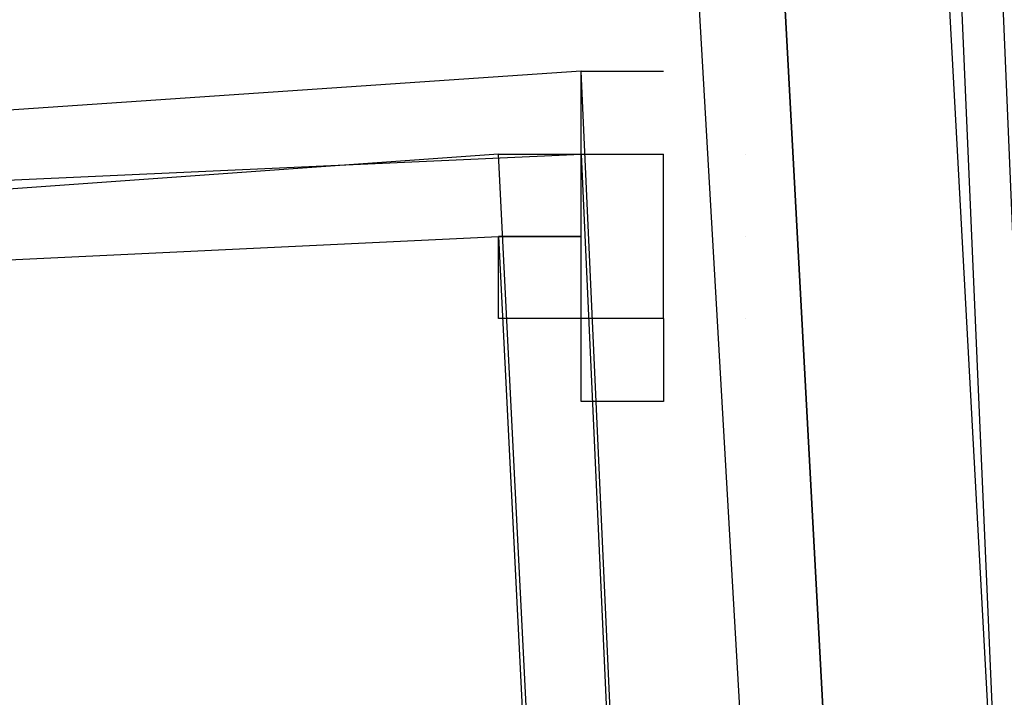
# Model space of a CAD drawing. Header units: feet. Extents: x -79 to 198, y -22 to 181.
# Tile 860 of 982: x 137.936 to 138.095, y 114.877 to 114.986. Entities that reach past the tile are written whole.
import ezdxf

# ---------------------------------------------------------------- set-up
doc = ezdxf.new("R2010")
doc.units = ezdxf.units.FT
doc.layers.add('A-LINEA', color=7, linetype='CONTINUOUS')

msp = doc.modelspace()

# ---------------------------------------------------------------- linework, layer by layer
at = {"layer": 'A-LINEA'}
for p, q in [((138.0133, 114.9644), (138.0267, 114.9644)), ((138.0133, 114.9644), (138.0267, 114.9644)), ((138.04, 114.9511), (138.04, 114.9644)), ((138.04, 114.9511), (138.04, 114.9644)), ((138.0533, 114.9644), (138.0533, 114.9644)), ((138.0533, 114.9644), (138.0533, 114.9644)), ((138.04, 114.9511), (138.04, 114.9511)), ((138.04, 114.9378), (138.04, 114.9511)), ((138.04, 114.9511), (138.04, 114.9511)), ((138.04, 114.9378), (138.04, 114.9511)), ((138.0533, 114.9511), (138.0533, 114.9511)), ((138.0533, 114.9511), (138.0533, 114.9511)), ((138.0533, 114.9511), (138.0533, 114.9511)), ((138.0533, 114.9511), (138.0533, 114.9511)), ((138.0533, 114.9378), (138.0533, 114.9378)), ((138.0533, 114.9378), (138.0533, 114.9378))]:
    msp.add_line(p, q, dxfattribs=at)
for points in [[(138.3067, 108.7111), (138.2133, 112.1778), (138.0667, 115.6578), (137.8533, 119.1244), (137.6, 122.5911), (137.28, 126.0578), (136.9067, 129.5244), (136.48, 132.9778), (136, 136.4178), (135.4667, 139.8578), (134.88, 143.2844)], [(138.3067, 108.7111), (138.2133, 112.1778), (138.0667, 115.6578), (137.8533, 119.1244), (137.6, 122.5911), (137.28, 126.0578), (136.9067, 129.5244), (136.48, 132.9778), (136, 136.4178), (135.4667, 139.8578), (134.88, 143.2844)], [(138.3467, 106.2578), (138.2933, 109.6444), (138.1733, 113.0311), (138.0267, 116.4044), (137.8133, 119.7778), (137.5467, 123.1511), (137.2267, 126.5244), (136.8667, 129.8844), (136.4533, 133.2444), (135.9733, 136.5911), (135.4533, 139.9378), (134.88, 143.2711)], [(138.3467, 106.2578), (138.2933, 109.6444), (138.1733, 113.0311), (138.0267, 116.4044), (137.8133, 119.7778), (137.5467, 123.1511), (137.2267, 126.5244), (136.8667, 129.8844), (136.4533, 133.2444), (135.9733, 136.5911), (135.4533, 139.9378), (134.88, 143.2711)], [(137.88, 118.7911), (138.0933, 114.8578), (138.08, 114.8578), (138.0667, 114.8578), (137.8533, 118.7911), (137.8533, 118.8044), (137.8667, 118.8044), (137.88, 118.7911)], [(137.88, 118.7911), (138.0933, 114.8578), (138.08, 114.8578), (138.0667, 114.8578), (137.8533, 118.7911), (137.8533, 118.8044), (137.8667, 118.8044), (137.88, 118.7911)], [(137.8533, 118.7911), (138.0667, 114.8578), (138.0533, 114.8578), (137.8267, 118.7911), (137.84, 118.7911), (137.8533, 118.7911)], [(137.8533, 118.7911), (138.0667, 114.8578), (138.0533, 114.8578), (137.8267, 118.7911), (137.84, 118.7911), (137.8533, 118.7911)], [(137.44, 114.9378), (137.4533, 114.6444), (138.04, 114.6844), (138.0267, 114.9778), (137.44, 114.9378)], [(137.44, 114.9378), (137.4533, 114.6444), (138.04, 114.6844), (138.0267, 114.9778), (137.44, 114.9378)], [(138.0133, 114.9644), (138.0133, 114.9644), (138.0133, 114.9644), (138.0133, 114.9644), (138.0267, 114.9644), (138.0267, 114.9644), (138.0267, 114.9778), (138.0267, 114.9778), (138.04, 114.9778), (138.04, 114.9778), (138.04, 114.9778)], [(138.0133, 114.9644), (138.0133, 114.9644), (138.0133, 114.9644), (138.0133, 114.9644), (138.0267, 114.9644), (138.0267, 114.9644), (138.0267, 114.9778), (138.0267, 114.9778), (138.04, 114.9778), (138.04, 114.9778), (138.04, 114.9778)], [(137.4533, 114.6444), (137.44, 114.9378), (138.0267, 114.9644), (138.04, 114.6711), (137.4533, 114.6444)], [(137.4533, 114.6444), (137.44, 114.9378), (138.0267, 114.9644), (138.04, 114.6711), (137.4533, 114.6444)], [(137.4533, 114.9244), (137.4667, 114.6578), (138.0267, 114.6978), (138.0133, 114.9644), (137.4533, 114.9244)], [(137.4533, 114.9244), (137.4667, 114.6578), (138.0267, 114.6978), (138.0133, 114.9644), (137.4533, 114.9244)], [(138.04, 114.9378), (138.04, 114.9244), (138.04, 114.9244), (138.0267, 114.9244), (138.0267, 114.9244), (138.0267, 114.9378), (138.0267, 114.9378), (138.0133, 114.9378), (138.0133, 114.9378), (138.0133, 114.9378), (138.0133, 114.9511), (138.0133, 114.9511), (138.0133, 114.9511), (138.0133, 114.9511), (138.0133, 114.9511), (138.0267, 114.9511), (138.0267, 114.9511), (138.0267, 114.9644), (138.0267, 114.9644), (138.04, 114.9644), (138.04, 114.9644)], [(138.04, 114.9378), (138.04, 114.9244), (138.04, 114.9244), (138.0267, 114.9244), (138.0267, 114.9244), (138.0267, 114.9378), (138.0267, 114.9378), (138.0133, 114.9378), (138.0133, 114.9378), (138.0133, 114.9378), (138.0133, 114.9511), (138.0133, 114.9511), (138.0133, 114.9511), (138.0133, 114.9511), (138.0133, 114.9511), (138.0267, 114.9511), (138.0267, 114.9511), (138.0267, 114.9644), (138.0267, 114.9644), (138.04, 114.9644), (138.04, 114.9644)], [(138.04, 114.9644), (138.04, 114.9644), (138.04, 114.9644)], [(138.04, 114.9644), (138.04, 114.9644), (138.04, 114.9644)], [(137.4667, 114.6578), (137.4533, 114.9244), (138.0133, 114.9511), (138.0267, 114.6844), (137.4667, 114.6578)], [(137.4667, 114.6578), (137.4533, 114.9244), (138.0133, 114.9511), (138.0267, 114.6844), (137.4667, 114.6578)], [(138.04, 114.9378), (138.04, 114.9378), (138.04, 114.9378), (138.0267, 114.9378), (138.0267, 114.9378), (138.0267, 114.9511), (138.0267, 114.9511), (138.0133, 114.9511), (138.0133, 114.9511), (138.0133, 114.9511), (138.0133, 114.9511), (138.0133, 114.9511)], [(138.0133, 114.9511), (138.0133, 114.9511), (138.0267, 114.9511), (138.0267, 114.9511)], [(138.04, 114.9378), (138.04, 114.9378), (138.04, 114.9378), (138.0267, 114.9378), (138.0267, 114.9378), (138.0267, 114.9511), (138.0267, 114.9511), (138.0133, 114.9511), (138.0133, 114.9511), (138.0133, 114.9511), (138.0133, 114.9511), (138.0133, 114.9511)], [(138.0133, 114.9511), (138.0133, 114.9511), (138.0267, 114.9511), (138.0267, 114.9511)]]:
    msp.add_lwpolyline(points, dxfattribs=at)
msp.add_lwpolyline([(138.0267, 114.9511), (138.0133, 114.9511), (138.0133, 114.9511), (138.0267, 114.9511)], close=True, dxfattribs=at)
msp.add_lwpolyline([(138.0267, 114.9511), (138.0133, 114.9511), (138.0133, 114.9511), (138.0267, 114.9511)], close=True, dxfattribs=at)

doc.saveas('drawing.dxf')
